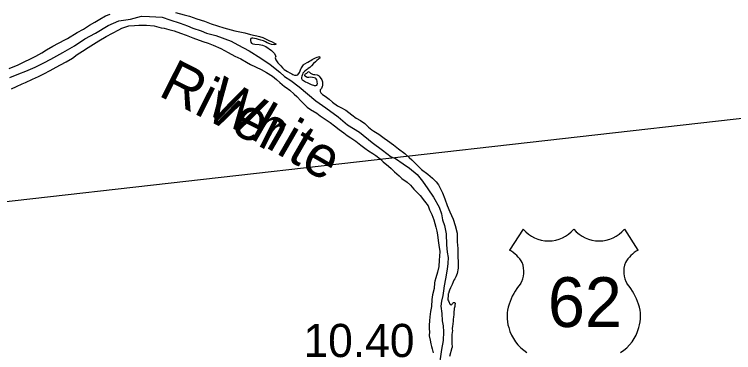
# Model space of a CAD drawing. Extents: x 31699 to 244310, y -8841 to 11474.
# Drawn here: x 148069 to 148680, y 554 to 841 of the extents above; entities that cross this region are included whole.
import ezdxf

# ---------------------------------------------------------------- set-up
doc = ezdxf.new("R2010")
doc.units = 0
for name, color, linetype in [('Level 48', 7, 'Continuous'), ('R_Draft', 7, 'Continuous'), ('R_Logo', 7, 'Continuous'), ('S_WALL', 7, 'Continuous')]:
    doc.layers.add(name, color=color, linetype=linetype)

msp = doc.modelspace()

# ---------------------------------------------------------------- linework, layer by layer
for p, q in [((148501.11, 658.8), (148489.58, 640.96)), ((148586.91, 658.8), (148598.45, 640.96))]:
    msp.add_line(p, q)
for centre, radius, start, end in [((148522.6, 676.88), 28.08, 220.07504, 319.67012), ((148565.42, 676.88), 28.08, 220.32988, 319.92496), ((148474.5, 615.05), 29.98, 30.7809, 59.98827), ((148613.52, 615.05), 29.98, 120.01173, 149.2191), ((148481.09, 622.96), 20.55, 328.81046, 21.21077), ((148606.93, 622.96), 20.55, 158.78923, 211.18954), ((148534.84, 580.83), 47.94, 138.95648, 162.69135), ((148553.19, 580.83), 47.94, 17.30865, 41.04352), ((148519.01, 584.76), 31.68, 160.95764, 197.38186), ((148569.01, 584.76), 31.68, 342.61814, 19.04236), ((148524.17, 584.85), 36.66, 195.10743, 237.13119), ((148563.86, 584.85), 36.66, 302.86881, 344.89257)]:
    msp.add_arc(centre, radius, start, end)
at = {"layer": 'Level 48'}
msp.add_line((143596.86, 175.37), (149053.46, 794.68), dxfattribs=at)
at = {"layer": 'R_Draft'}
for points in [[(148206.06, 842.57), (148213.4, 840.58), (148217.73, 839.39), (148224.14, 837.21), (148230.54, 835.15), (148236.21, 832.96), (148241.74, 831.17), (148246.95, 829.52), (148256.28, 827.2), (148262.08, 825.81), (148264.68, 825.35), (148269.55, 824.03), (148273.55, 823.11), (148274.88, 822.84), (148277.35, 822.25), (148280.02, 821.32), (148283.49, 819.66), (148285.76, 818.59)], [(148206.06, 842.57), (148213.4, 840.58), (148217.73, 839.39), (148224.14, 837.21), (148230.54, 835.15), (148236.21, 832.96), (148241.74, 831.17), (148246.95, 829.52), (148256.28, 827.2), (148262.08, 825.81), (148264.68, 825.35), (148269.55, 824.03), (148273.55, 823.11), (148274.88, 822.84), (148277.35, 822.25), (148280.02, 821.32), (148283.49, 819.66), (148285.76, 818.59)], [(148064.67, 795.11), (148072.45, 798.34), (148077.04, 800.49), (148083.5, 803.51), (148087.56, 805.52), (148092.41, 808.48), (148096.34, 811.02), (148101.73, 814.11), (148112.04, 819.48), (148114.24, 820.69), (148122.55, 825.52), (148127.81, 828.41), (148132.86, 831.96), (148137.52, 834.38), (148141.84, 836.99), (148146.43, 839.81), (148150.43, 841.29)], [(148064.67, 795.11), (148072.45, 798.34), (148077.04, 800.49), (148083.5, 803.51), (148087.56, 805.52), (148092.41, 808.48), (148096.34, 811.02), (148101.73, 814.11), (148112.04, 819.48), (148114.24, 820.69), (148122.55, 825.52), (148127.81, 828.41), (148132.86, 831.96), (148137.52, 834.38), (148141.84, 836.99), (148146.43, 839.81), (148150.43, 841.29)], [(148066.65, 777.95), (148070.97, 779.83), (148075.7, 781.98), (148078.76, 783.33), (148084.68, 785.95), (148089.67, 788.3), (148094.26, 790.71), (148099.52, 793.53), (148104.58, 796.22), (148108.37, 798.16), (148113.03, 800.78), (148118.55, 804), (148122.47, 806.95), (148126.99, 809.84), (148131.78, 812.99), (148136.37, 815.8), (148141.03, 818.55), (148147.02, 822.18), (148152.4, 825.2), (148157.73, 827.95), (148160.46, 829.29), (148163.78, 830.5), (148166.38, 831.18), (148171.18, 831.72), (148174.78, 831.8), (148178.04, 831.88), (148181.24, 831.95), (148187.97, 831.17), (148193.9, 829.71), (148196.24, 829.25), (148200.17, 828.26), (148204.84, 827.07), (148210.18, 825.21), (148214.91, 823.42), (148220.72, 821.1), (148229.12, 817.91), (148233.66, 816.46), (148237.99, 814.86), (148244.53, 811.94), (148250.74, 808.62), (148256.27, 805.69), (148261.55, 803.3), (148266.22, 800.44), (148269.55, 798.51), (148278.63, 794.4), (148283.3, 791.8), (148288.24, 788.54), (148291.65, 785.81), (148294.45, 783.22), (148298.46, 779.82), (148299.79, 778.95), (148303, 776.76), (148306.74, 773.36), (148308.81, 771.36), (148312.55, 767.36), (148317.83, 762.44), (148320.64, 760.37), (148325.84, 757.25), (148328.71, 754.92), (148333.12, 752.26), (148337.13, 749.39)], [(148066.65, 777.95), (148070.97, 779.83), (148075.7, 781.98), (148078.76, 783.33), (148084.68, 785.95), (148089.67, 788.3), (148094.26, 790.71), (148099.52, 793.53), (148104.58, 796.22), (148108.37, 798.16), (148113.03, 800.78), (148118.55, 804), (148122.47, 806.95), (148126.99, 809.84), (148131.78, 812.99), (148136.37, 815.8), (148141.03, 818.55), (148147.02, 822.18), (148152.4, 825.2), (148157.73, 827.95), (148160.46, 829.29), (148163.78, 830.5), (148166.38, 831.18), (148171.18, 831.72), (148174.78, 831.8), (148178.04, 831.88), (148181.24, 831.95), (148187.97, 831.17), (148193.9, 829.71), (148196.24, 829.25), (148200.17, 828.26), (148204.84, 827.07), (148210.18, 825.21), (148214.91, 823.42), (148220.72, 821.1), (148229.12, 817.91), (148233.66, 816.46), (148237.99, 814.86), (148244.53, 811.94), (148250.74, 808.62), (148256.27, 805.69), (148261.55, 803.3), (148266.22, 800.44), (148269.55, 798.51), (148278.63, 794.4), (148283.3, 791.8), (148288.24, 788.54), (148291.65, 785.81), (148294.45, 783.22), (148298.46, 779.82), (148299.79, 778.95), (148303, 776.76), (148306.74, 773.36), (148308.81, 771.36), (148312.55, 767.36), (148317.83, 762.44), (148320.64, 760.37), (148325.84, 757.25), (148328.71, 754.92), (148333.12, 752.26), (148337.13, 749.39)], [(148285.76, 818.59), (148287.36, 818), (148290.03, 816.74), (148291.1, 816.07), (148291.03, 815.4), (148289.57, 815.06), (148287.37, 815.53), (148285.96, 816.12), (148283.76, 816.99), (148282.43, 817.72), (148280.63, 818.45), (148278.49, 819.11), (148276.29, 819.71), (148274.69, 820.24), (148273.09, 820.5), (148271.49, 820.76), (148270.76, 820.83), (148269.96, 820.69), (148269.63, 819.76), (148269.5, 818.75), (148270.03, 817.55), (148270.57, 816.62), (148271.64, 816.09), (148273.17, 815.76), (148276.84, 815.43), (148279.9, 814.84), (148282.64, 813.78), (148287.31, 810.25), (148289.65, 807.98), (148291.12, 805.45), (148290.66, 804.18), (148291.07, 802.38), (148292.74, 799.91), (148295.35, 797.45), (148296.68, 795.78), (148298.29, 794.18), (148300.96, 792.52), (148303.02, 791.52), (148304.63, 790.46), (148305.63, 790.06), (148306.96, 789.53), (148307.49, 789.46), (148308.76, 789.4), (148309.76, 789.6), (148311.15, 791.61), (148312.74, 795.42), (148312.94, 795.75), (148314.73, 798.16), (148315.26, 798.83), (148318.33, 800.51), (148319.59, 801.45), (148320.72, 801.99), (148321.98, 802.72), (148323.65, 803.66), (148324.91, 804.27), (148326.24, 804.74), (148327.37, 805.14), (148328.31, 805.21), (148328.44, 804.01), (148327.91, 803.47), (148327.31, 803.14), (148325.85, 801.8), (148324.65, 800.86), (148323.13, 799.39), (148321.47, 797.45), (148320.07, 796.04), (148318.67, 795.23), (148317.88, 794.56), (148317.08, 793.89), (148315.68, 792.89), (148314.15, 791.22), (148313.62, 789.88), (148313.23, 788.54), (148312.96, 787.61), (148313.03, 786.74), (148313.44, 785.6), (148314.5, 784.87), (148316.31, 783.74), (148317.77, 783.14), (148319.31, 782.34), (148321.18, 781.48), (148321.98, 781.28), (148323.11, 780.95), (148323.64, 780.82), (148324.24, 780.75), (148325.18, 780.82), (148325.51, 780.89), (148325.91, 781.03), (148326.31, 781.23), (148326.31, 781.83), (148326.37, 782.3), (148326.3, 783.5), (148326.23, 784.43), (148325.9, 785.63), (148325.29, 786.43), (148324.83, 786.97), (148323.69, 787.17), (148322.16, 787.36), (148320.36, 787.62), (148319.09, 787.49), (148318.1, 787.48)], [(148285.76, 818.59), (148287.36, 818), (148290.03, 816.74), (148291.1, 816.07), (148291.03, 815.4), (148289.57, 815.06), (148287.37, 815.53), (148285.96, 816.12), (148283.76, 816.99), (148282.43, 817.72), (148280.63, 818.45), (148278.49, 819.11), (148276.29, 819.71), (148274.69, 820.24), (148273.09, 820.5), (148271.49, 820.76), (148270.76, 820.83), (148269.96, 820.69), (148269.63, 819.76), (148269.5, 818.75), (148270.03, 817.55), (148270.57, 816.62), (148271.64, 816.09), (148273.17, 815.76), (148276.84, 815.43), (148279.9, 814.84), (148282.64, 813.78), (148287.31, 810.25), (148289.65, 807.98), (148291.12, 805.45), (148290.66, 804.18), (148291.07, 802.38), (148292.74, 799.91), (148295.35, 797.45), (148296.68, 795.78), (148298.29, 794.18), (148300.96, 792.52), (148303.02, 791.52), (148304.63, 790.46), (148305.63, 790.06), (148306.96, 789.53), (148307.49, 789.46), (148308.76, 789.4), (148309.76, 789.6), (148311.15, 791.61), (148312.74, 795.42), (148312.94, 795.75), (148314.73, 798.16), (148315.26, 798.83), (148318.33, 800.51), (148319.59, 801.45), (148320.72, 801.99), (148321.98, 802.72), (148323.65, 803.66), (148324.91, 804.27), (148326.24, 804.74), (148327.37, 805.14), (148328.31, 805.21), (148328.44, 804.01), (148327.91, 803.47), (148327.31, 803.14), (148325.85, 801.8), (148324.65, 800.86), (148323.13, 799.39), (148321.47, 797.45), (148320.07, 796.04), (148318.67, 795.23), (148317.88, 794.56), (148317.08, 793.89), (148315.68, 792.89), (148314.15, 791.22), (148313.62, 789.88), (148313.23, 788.54), (148312.96, 787.61), (148313.03, 786.74), (148313.44, 785.6), (148314.5, 784.87), (148316.31, 783.74), (148317.77, 783.14), (148319.31, 782.34), (148321.18, 781.48), (148321.98, 781.28), (148323.11, 780.95), (148323.64, 780.82), (148324.24, 780.75), (148325.18, 780.82), (148325.51, 780.89), (148325.91, 781.03), (148326.31, 781.23), (148326.31, 781.83), (148326.37, 782.3), (148326.3, 783.5), (148326.23, 784.43), (148325.9, 785.63), (148325.29, 786.43), (148324.83, 786.97), (148323.69, 787.17), (148322.16, 787.36), (148320.36, 787.62), (148319.09, 787.49), (148318.1, 787.48)], [(148318.1, 787.48), (148317.23, 787.82), (148316.03, 788.68), (148315.83, 789.02), (148315.76, 789.68), (148315.95, 790.35), (148316.22, 790.49), (148317.42, 791.22), (148318.55, 792.23), (148319.35, 792.56), (148319.81, 792.03), (148320.68, 791.23), (148322.28, 790.43), (148323.22, 790.1), (148324.29, 789.97), (148326.22, 789.64), (148327.29, 789.31), (148328.02, 788.65), (148328.89, 787.45), (148330.16, 785.45), (148330.7, 783.71), (148330.84, 782.31), (148330.71, 780.44), (148330.38, 779.7), (148330.05, 778.9), (148329.78, 778.16), (148329.25, 777.56), (148328.85, 776.96), (148328.65, 776.22), (148328.66, 775.56), (148329.26, 774.42), (148330.8, 773.09), (148333, 771.76), (148336.4, 769.1), (148339.28, 766.5), (148343.48, 763.44), (148346.42, 762.11), (148350.56, 759.78), (148353.03, 757.85), (148355.7, 755.79), (148359.37, 753.06), (148362.84, 751.13), (148366.78, 748.33), (148369.85, 745.34), (148372.66, 743.21), (148374.33, 741.87), (148378.47, 739.28), (148383.01, 736.09), (148385.81, 734.02), (148390.95, 730.43), (148395.23, 726.9), (148400.5, 722.91), (148404.24, 719.64), (148406.45, 717.71), (148409.65, 714.51), (148414.73, 709.52), (148420.07, 705.32), (148423.95, 702.19), (148427.16, 699.06), (148429.29, 696.39), (148430.64, 693.66), (148432.58, 689.66), (148434.53, 684.65), (148436.61, 678.91), (148438.69, 673.44), (148441.5, 667.3), (148443.25, 661.9), (148445.14, 655.42), (148445.08, 652.48), (148444.96, 647.94), (148445.57, 642.47), (148445.65, 638.99), (148445.72, 635.85), (148445.74, 630.51), (148445.81, 628.24), (148445.82, 625.77), (148445.1, 621.09), (148444.57, 619.69), (148443.91, 618.48), (148442.98, 616.68), (148442.31, 615.6), (148441.59, 614), (148440.73, 611.79), (148440.2, 610.79), (148439.27, 608.92), (148438.54, 607.11), (148438.14, 606.11), (148437.55, 604.3), (148437.48, 603.9), (148437.35, 602.37), (148437.36, 601.83), (148437.09, 600.09), (148437.16, 598.83), (148437.63, 597.96), (148438.24, 596.49), (148438.44, 595.89), (148438.64, 595.49), (148438.84, 595.36), (148439.71, 594.49), (148440.04, 594.56), (148440.44, 594.83)], [(148318.1, 787.48), (148317.23, 787.82), (148316.03, 788.68), (148315.83, 789.02), (148315.76, 789.68), (148315.95, 790.35), (148316.22, 790.49), (148317.42, 791.22), (148318.55, 792.23), (148319.35, 792.56), (148319.81, 792.03), (148320.68, 791.23), (148322.28, 790.43), (148323.22, 790.1), (148324.29, 789.97), (148326.22, 789.64), (148327.29, 789.31), (148328.02, 788.65), (148328.89, 787.45), (148330.16, 785.45), (148330.7, 783.71), (148330.84, 782.31), (148330.71, 780.44), (148330.38, 779.7), (148330.05, 778.9), (148329.78, 778.16), (148329.25, 777.56), (148328.85, 776.96), (148328.65, 776.22), (148328.66, 775.56), (148329.26, 774.42), (148330.8, 773.09), (148333, 771.76), (148336.4, 769.1), (148339.28, 766.5), (148343.48, 763.44), (148346.42, 762.11), (148350.56, 759.78), (148353.03, 757.85), (148355.7, 755.79), (148359.37, 753.06), (148362.84, 751.13), (148366.78, 748.33), (148369.85, 745.34), (148372.66, 743.21), (148374.33, 741.87), (148378.47, 739.28), (148383.01, 736.09), (148385.81, 734.02), (148390.95, 730.43), (148395.23, 726.9), (148400.5, 722.91), (148404.24, 719.64), (148406.45, 717.71), (148409.65, 714.51), (148414.73, 709.52), (148420.07, 705.32), (148423.95, 702.19), (148427.16, 699.06), (148429.29, 696.39), (148430.64, 693.66), (148432.58, 689.66), (148434.53, 684.65), (148436.61, 678.91), (148438.69, 673.44), (148441.5, 667.3), (148443.25, 661.9), (148445.14, 655.42), (148445.08, 652.48), (148444.96, 647.94), (148445.57, 642.47), (148445.65, 638.99), (148445.72, 635.85), (148445.74, 630.51), (148445.81, 628.24), (148445.82, 625.77), (148445.1, 621.09), (148444.57, 619.69), (148443.91, 618.48), (148442.98, 616.68), (148442.31, 615.6), (148441.59, 614), (148440.73, 611.79), (148440.2, 610.79), (148439.27, 608.92), (148438.54, 607.11), (148438.14, 606.11), (148437.55, 604.3), (148437.48, 603.9), (148437.35, 602.37), (148437.36, 601.83), (148437.09, 600.09), (148437.16, 598.83), (148437.63, 597.96), (148438.24, 596.49), (148438.44, 595.89), (148438.64, 595.49), (148438.84, 595.36), (148439.71, 594.49), (148440.04, 594.56), (148440.44, 594.83)], [(148337.13, 749.39), (148340.8, 746.46), (148344.8, 743.47), (148348.74, 740.54), (148351.68, 738.21), (148354.69, 736.21), (148358.89, 733.42), (148363.17, 730.09), (148366.77, 727.49), (148369.78, 725.23), (148373.51, 723.04), (148376.12, 721.17), (148379.79, 718.44), (148382.2, 716.04), (148386.81, 712.12), (148388.88, 710.18), (148391.88, 707.52), (148395.82, 704.06), (148397.56, 702.26), (148398.16, 701.79), (148402.7, 698.6), (148405.37, 696.13), (148408.32, 692.8), (148410.72, 690.13), (148413.53, 687.47), (148417.27, 682.6), (148420.55, 678.54), (148421.63, 675.07), (148423.44, 671.13), (148425.31, 666.73), (148426.93, 660.59), (148427.81, 657.11), (148428.41, 653.91), (148429.03, 649.17), (148429.57, 645.23), (148430.25, 639.82), (148430.13, 635.95), (148429.67, 632.4), (148429.36, 627.06), (148428.24, 622.18), (148426.92, 617.5), (148425.99, 614.63), (148425.8, 613.16), (148425.54, 608.41), (148424.02, 603.2), (148423.64, 599.26), (148423.25, 593.18), (148422.53, 588.84), (148421.88, 584.49), (148421.62, 581.02), (148421.23, 577.34), (148421.37, 574.07), (148421.45, 571.93), (148421.39, 568.19), (148422.07, 564.52), (148422.68, 561.52), (148423.21, 559.31), (148423.82, 557.31), (148424.76, 553.84)], [(148337.13, 749.39), (148340.8, 746.46), (148344.8, 743.47), (148348.74, 740.54), (148351.68, 738.21), (148354.69, 736.21), (148358.89, 733.42), (148363.17, 730.09), (148366.77, 727.49), (148369.78, 725.23), (148373.51, 723.04), (148376.12, 721.17), (148379.79, 718.44), (148382.2, 716.04), (148386.81, 712.12), (148388.88, 710.18), (148391.88, 707.52), (148395.82, 704.06), (148397.56, 702.26), (148398.16, 701.79), (148402.7, 698.6), (148405.37, 696.13), (148408.32, 692.8), (148410.72, 690.13), (148413.53, 687.47), (148417.27, 682.6), (148420.55, 678.54), (148421.63, 675.07), (148423.44, 671.13), (148425.31, 666.73), (148426.93, 660.59), (148427.81, 657.11), (148428.41, 653.91), (148429.03, 649.17), (148429.57, 645.23), (148430.25, 639.82), (148430.13, 635.95), (148429.67, 632.4), (148429.36, 627.06), (148428.24, 622.18), (148426.92, 617.5), (148425.99, 614.63), (148425.8, 613.16), (148425.54, 608.41), (148424.02, 603.2), (148423.64, 599.26), (148423.25, 593.18), (148422.53, 588.84), (148421.88, 584.49), (148421.62, 581.02), (148421.23, 577.34), (148421.37, 574.07), (148421.45, 571.93), (148421.39, 568.19), (148422.07, 564.52), (148422.68, 561.52), (148423.21, 559.31), (148423.82, 557.31), (148424.76, 553.84)], [(148440.44, 594.83), (148440.51, 594.96), (148440.77, 595.23), (148441.04, 595.7), (148441.24, 595.96), (148441.7, 596.5), (148442.7, 596.7), (148443.37, 595.97), (148443.17, 594.17), (148442.91, 593.3), (148442.58, 591.36), (148442.26, 587.82), (148442.13, 586.48), (148441.8, 584.08), (148441.67, 582.34), (148441.61, 580.87), (148441.29, 578.4), (148440.96, 576.12), (148440.9, 574.86), (148440.9, 573.92), (148440.97, 572.72)], [(148440.44, 594.83), (148440.51, 594.96), (148440.77, 595.23), (148441.04, 595.7), (148441.24, 595.96), (148441.7, 596.5), (148442.7, 596.7), (148443.37, 595.97), (148443.17, 594.17), (148442.91, 593.3), (148442.58, 591.36), (148442.26, 587.82), (148442.13, 586.48), (148441.8, 584.08), (148441.67, 582.34), (148441.61, 580.87), (148441.29, 578.4), (148440.96, 576.12), (148440.9, 574.86), (148440.9, 573.92), (148440.97, 572.72)], [(148440.97, 572.72), (148440.58, 569.51), (148440.58, 568.84), (148440.52, 567.51), (148440.59, 566.04), (148440.52, 564.7), (148440.6, 563.03), (148440.6, 562.39)], [(148440.97, 572.72), (148440.58, 569.51), (148440.58, 568.84), (148440.52, 567.51), (148440.59, 566.04), (148440.52, 564.7), (148440.6, 563.03), (148440.6, 562.39)], [(148440.6, 562.39), (148440.74, 558.29)], [(148440.6, 562.39), (148440.74, 558.29)], [(148438.78, 551.15), (148440.74, 558.29)], [(148438.78, 551.15), (148440.74, 558.29)]]:
    msp.add_lwpolyline(points, dxfattribs=at)
at = {"layer": 'R_Logo'}
for points in [[(148065.49, 787.57), (148073.07, 790.66), (148078.93, 792.81), (148086.78, 796.17), (148094.1, 800), (148100.29, 803.15), (148110.4, 808.72), (148120.25, 814.43), (148129.03, 820.33), (148137.95, 825.09), (148148.92, 831.73), (148157.97, 835.63), (148167.76, 837.06), (148177.15, 839.56), (148184.02, 839.24), (148194.75, 838.6), (148201.08, 836.34), (148209.95, 833.7), (148216.02, 831.17), (148220.63, 829.45), (148227.63, 826.99), (148232.37, 825.2), (148240.1, 823.22), (148253.17, 818.24), (148258.98, 815.25), (148268.52, 810.2), (148278.27, 803.95), (148286.35, 798.56), (148294.56, 792.1), (148298.44, 788.37), (148303.91, 784.98), (148310.92, 779.45), (148318.07, 773.59), (148325.21, 767.66), (148333.63, 761.67), (148343.98, 754.09), (148352.06, 747.43), (148362.27, 741.11), (148372.76, 732.45), (148381.64, 725.73), (148389.11, 720.27), (148392.78, 718.68), (148399.26, 714.29), (148404.53, 710.56), (148411.15, 705.16), (148415.63, 699.5), (148420.11, 693.1), (148424.86, 685.96), (148429.81, 677.56), (148431.76, 671.75), (148432.44, 666.81), (148434.19, 661.87), (148435.74, 654.73)], [(148065.49, 787.57), (148073.07, 790.66), (148078.93, 792.81), (148086.78, 796.17), (148094.1, 800), (148100.29, 803.15), (148110.4, 808.72), (148120.25, 814.43), (148129.03, 820.33), (148137.95, 825.09), (148148.92, 831.73), (148157.97, 835.63), (148167.76, 837.06), (148177.15, 839.56), (148184.02, 839.24), (148194.75, 838.6), (148201.08, 836.34), (148209.95, 833.7), (148216.02, 831.17), (148220.63, 829.45), (148227.63, 826.99), (148232.37, 825.2), (148240.1, 823.22), (148253.17, 818.24), (148258.98, 815.25), (148268.52, 810.2), (148278.27, 803.95), (148286.35, 798.56), (148294.56, 792.1), (148298.44, 788.37), (148303.91, 784.98), (148310.92, 779.45), (148318.07, 773.59), (148325.21, 767.66), (148333.63, 761.67), (148343.98, 754.09), (148352.06, 747.43), (148362.27, 741.11), (148372.76, 732.45), (148381.64, 725.73), (148389.11, 720.27), (148392.78, 718.68), (148399.26, 714.29), (148404.53, 710.56), (148411.15, 705.16), (148415.63, 699.5), (148420.11, 693.1), (148424.86, 685.96), (148429.81, 677.56), (148431.76, 671.75), (148432.44, 666.81), (148434.19, 661.87), (148435.74, 654.73)], [(148435.74, 654.73), (148436.1, 645.58), (148436.58, 639.17), (148437.46, 634.63), (148437.08, 629.75), (148436.43, 624.74), (148435.18, 616.66), (148434.07, 610.64), (148433.34, 606.36), (148432.76, 602.49), (148431.84, 597.81), (148431.12, 593.53), (148432.13, 587.26), (148432.42, 580.91), (148433.16, 576.77), (148433.38, 571.63), (148433.13, 564.42), (148431.82, 556.73), (148430.71, 548.71), (148429.07, 540.22), (148426.69, 533.4), (148423.77, 526.72), (148422.39, 524.15)], [(148435.74, 654.73), (148436.1, 645.58), (148436.58, 639.17), (148437.46, 634.63), (148437.08, 629.75), (148436.43, 624.74), (148435.18, 616.66), (148434.07, 610.64), (148433.34, 606.36), (148432.76, 602.49), (148431.84, 597.81), (148431.12, 593.53), (148432.13, 587.26), (148432.42, 580.91), (148433.16, 576.77), (148433.38, 571.63), (148433.13, 564.42), (148431.82, 556.73), (148430.71, 548.71), (148429.07, 540.22), (148426.69, 533.4), (148423.77, 526.72), (148422.89, 525.08)]]:
    msp.add_lwpolyline(points, dxfattribs=at)

# ---------------------------------------------------------------- texts
msp.add_text('62', height=42.24).set_placement((148522.01, 575.8))
at = {"layer": 'R_Draft'}
for s, rotation, p in [('River', 333.236, (148190.44, 772.59)), ('White', 330, (148229.4, 758.81))]:
    msp.add_text(s, height=35.2, rotation=rotation, dxfattribs=at).set_placement(p)
at = {"layer": 'S_WALL'}
msp.add_text('10.40', height=28.16, dxfattribs=at).set_placement((148314.57, 550.29))

doc.saveas('drawing.dxf')
